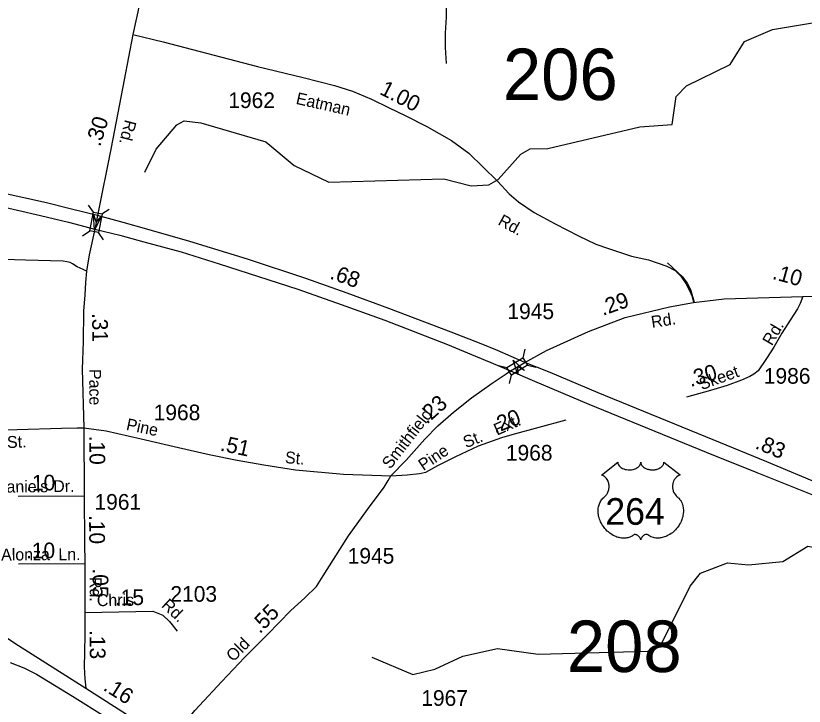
# Model space of a CAD drawing. Extents: x 2220236 to 2384410, y 720751 to 894131.
# Drawn here: x 2266749 to 2273033, y 738168 to 743672 of the extents above; entities that cross this region are included whole.
import ezdxf

# ---------------------------------------------------------------- set-up
doc = ezdxf.new("R2010")
doc.units = 0
for name, color, linetype in [('Exist Hydrographic Misc Water Feature', 7, 'Continuous'), ('Exist Railroad Mainline', 7, 'Continuous'), ('Exist Road Non-System Type 51', 7, 'Continuous'), ('Exist Road Primary US Attributed', 7, 'Continuous'), ('Exist Road Primary US Divided Attributed', 7, 'Continuous'), ('Exist Road Primary US Mileage Hundredths English Label', 7, 'Continuous'), ('Exist Road Primary US Shield CELL', 7, 'Continuous'), ('Exist Road Primary US Shield Number Label', 7, 'Continuous'), ('Exist Road Secondary Mileage Hundredths English Label', 7, 'Continuous'), ('Exist Road Secondary Structure Standard Bridge Attributed CELL', 7, 'Continuous'), ('Exist Road Secondary Structure Standard Bridge CELL', 7, 'Continuous'), ('Exist Road Secondary Structure Standard Bridge Number Label', 7, 'Continuous'), ('Exist Road Secondary Type 51 Attributed', 7, 'Continuous'), ('Exist Road Secondary Type 51 Label', 7, 'Continuous'), ('Exist Road Secondary Type 51 Number Label', 7, 'Continuous')]:
    doc.layers.add(name, color=color, linetype=linetype)

msp = doc.modelspace()

# ---------------------------------------------------------------- linework, layer by layer
at = {"layer": 'Exist Hydrographic Misc Water Feature'}
for points in [[(2270990.6, 742614.1), (2271722.7, 742786.1), (2271980.6, 742803.7), (2272011.6, 743029.4), (2272093.6, 743112.9), (2272442.6, 743282.9), (2272556.6, 743467.5), (2272780.5, 743561.3), (2273113.5, 743616.8)], [(2267777.4, 742424.3), (2267867.4, 742609.4), (2268032.5, 742802.8), (2268090.5, 742834.4), (2268223.4, 742818.6), (2268741.6, 742666.9), (2268968.6, 742478.6), (2269244.6, 742345), (2270160.5, 742372.1), (2270377.5, 742315.1), (2270518.6, 742325.3), (2270593.6, 742366.5), (2270774.5, 742569.4), (2270849.5, 742610.5), (2270990.6, 742614.1)], [(2269587.4, 738559.6), (2269914.5, 738421.6), (2270088.6, 738464), (2270312.5, 738567.6), (2270587.5, 738627.6), (2270912.5, 738581.5), (2271786.6, 738606.2), (2271894.5, 738666.4), (2272123.5, 739124.1), (2272205.6, 739227.3), (2272421.7, 739311.5), (2272587.6, 739294.9), (2272862.5, 739322.1), (2273061.7, 739442.7), (2273336.6, 739394.4)]]:
    msp.add_lwpolyline(points, dxfattribs=at)
at = {"layer": 'Exist Railroad Mainline'}
msp.add_lwpolyline([(2266703.9, 738516.9), (2266814.4, 738474), (2266914.7, 738423), (2267011.3, 738366), (2267202.2, 738247.7), (2267465.7, 738084.4), (2267640.5, 737978), (2267948.2, 737784.9), (2268163.3, 737626.6), (2268494.5, 737415), (2268771, 737238.4), (2269005.6, 737091.2), (2269505.9, 736770.3), (2270458.4, 736155.8), (2270784.3, 735955.5)], dxfattribs=at)
at = {"layer": 'Exist Road Non-System Type 51'}
for points in [[(2270179.3, 743745.2), (2270179.9, 743661), (2270170.7, 743532.8), (2270170.7, 743417.9), (2270179.3, 743291.6)], [(2267312.6, 741635.5), (2267286.2, 741648.8), (2267238.3, 741669.6), (2267202.2, 741693.7), (2267184.1, 741703.8), (2267156, 741709.8), (2267127.8, 741715.3), (2266825.8, 741722.5), (2266475.8, 741733.1), (2266152, 741738.2)], [(2271943.4, 741702.6), (2272062.6, 741589.3), (2272100.8, 741541.1), (2272127.3, 741490.4), (2272156.9, 741388)]]:
    msp.add_lwpolyline(points, dxfattribs=at)
at = {"layer": 'Exist Road Primary US Attributed'}
msp.add_line((2267306.7, 738310.4), (2267999.4, 737873.4), dxfattribs=at)
msp.add_lwpolyline([(2264102.7, 739905.4), (2264382, 739894.2), (2264510.4, 739882.9), (2264569, 739878.1), (2264738.4, 739855.6), (2264820.6, 739832.6), (2264898.9, 739804.2), (2264977.6, 739770.5), (2265061, 739720.7), (2265178.2, 739661.3), (2265314.4, 739591.3), (2265471.4, 739484.9), (2265558.1, 739421.8), (2265688.8, 739340.9), (2265827.4, 739258.3), (2265906.6, 739208.1), (2265997.1, 739150), (2266082.8, 739094.9), (2266256.1, 738983.4), (2266450.4, 738858.1), (2266604.5, 738761.8), (2266771.4, 738650.9), (2267068.3, 738464.4), (2267306.7, 738310.4)], dxfattribs=at)
at = {"layer": 'Exist Road Primary US Divided Attributed'}
for points in [[(2267400.5, 742079.8), (2267194.3, 742129.6), (2266992.9, 742181.8), (2266424.6, 742305.7), (2265765.6, 742433.7), (2265403.7, 742498.4), (2265156.1, 742537), (2264669, 742605.8), (2264396.4, 742641.8), (2263846.2, 742701.4), (2263465.1, 742732.4), (2263240, 742748.7)], [(2263249.3, 742665.7), (2263329.4, 742658.5), (2263474.6, 742646.6), (2263815.2, 742615.6), (2264405.9, 742544.1), (2264644.2, 742512.2), (2265123, 742440.6), (2265377.6, 742399.3), (2265744.9, 742333.2), (2266394.4, 742206.5), (2266946.1, 742079.9), (2267170.4, 742026.8), (2267378.4, 741969.9)], [(2270806.4, 740908.3), (2270589.1, 741003.1), (2270458.5, 741055.9), (2270219.5, 741150.4), (2269722.1, 741339.5), (2269391.4, 741459.1), (2269060.7, 741578.6), (2268596.1, 741730.6), (2268135.3, 741873.4), (2267793.5, 741970.7), (2267604, 742023.2), (2267400.5, 742079.8)], [(2267378.4, 741969.9), (2267577.7, 741921.6), (2267771.2, 741870.2), (2268068.6, 741789.9), (2268371.5, 741695.4), (2268996.8, 741492.4), (2269341.4, 741370.1), (2269691.5, 741245), (2270188.9, 741050.3), (2270414, 740958.6), (2270536.3, 740908.5), (2270693, 740842.5)], [(2274911.6, 739347.2), (2274725.6, 739402.9), (2274563.1, 739450.2), (2274093.4, 739601.7), (2273732.1, 739729.6), (2273179.1, 739929.8), (2272734.5, 740116.1), (2272306.5, 740291.3), (2271389.5, 740666.6), (2271008.7, 740827.9), (2270806.4, 740908.3)], [(2270693, 740842.5), (2270883.7, 740758.4), (2271317.2, 740574.9), (2272250.9, 740194), (2272653.9, 740029.9), (2273120.8, 739843.6), (2273693.2, 739629.5), (2274054.5, 739510), (2274532.5, 739351.5), (2274706.2, 739300), (2274907.5, 739243.5)]]:
    msp.add_lwpolyline(points, dxfattribs=at)
at = {"layer": 'Exist Road Primary US Shield CELL'}
msp.add_lwpolyline([(2271546.4, 740113.3), (2271546.8, 740108), (2271548, 740101.7), (2271549, 740098.4), (2271552, 740092.2), (2271556.9, 740084.8), (2271563.7, 740077.6), (2271571.3, 740071.3), (2271576.5, 740068), (2271585.3, 740063.2), (2271595.2, 740059.1), (2271606.3, 740055.9), (2271617.6, 740053.6), (2271630, 740052.2), (2271642.2, 740052), (2271655.4, 740053), (2271670, 740055.8), (2271676.8, 740057.5), (2271684.3, 740060.1), (2271691.3, 740063), (2271699, 740067.1), (2271705.1, 740071.1), (2271709.9, 740074.6), (2271716.8, 740081.1), (2271722.2, 740087.9), (2271724.5, 740091.7), (2271726.5, 740095.3), (2271729.1, 740103.1), (2271729.9, 740106.5), (2271730.4, 740113.6), (2271730.9, 740107.6), (2271731.5, 740103.9), (2271732.5, 740100.2), (2271734, 740096.4), (2271736.7, 740090.9), (2271739.8, 740086.3), (2271745.5, 740079.6), (2271749.1, 740076.2), (2271752.3, 740073.6), (2271761.1, 740067.6), (2271771.3, 740062.4), (2271776.3, 740060.2), (2271781.5, 740058.4), (2271788, 740056.4), (2271794.8, 740054.8), (2271801.5, 740053.7), (2271808.3, 740052.7), (2271815.3, 740052.1), (2271821, 740052), (2271828, 740052.1), (2271834.4, 740052.4), (2271841, 740053.2), (2271848.3, 740054.4), (2271854.2, 740055.7), (2271861.9, 740057.8), (2271868.9, 740060.3), (2271875, 740062.9), (2271883, 740067.1), (2271889.5, 740071.1), (2271894.2, 740074.9), (2271899.8, 740080.1), (2271905.1, 740086.3), (2271908.2, 740090.7), (2271910.4, 740095.4), (2271912.5, 740100.2), (2271913.7, 740105.4), (2271914.4, 740109.9), (2271914.5, 740113.7), (2272043.1, 740011.3), (2272040, 740010.1), (2272033.1, 740006.7), (2272027.5, 740003.4), (2272018.7, 739997.2), (2272014.9, 739993.8), (2272011.1, 739990.2), (2272007.6, 739986.4), (2272004.5, 739982.8), (2272000.8, 739977.7), (2271997.4, 739972.5), (2271994.2, 739966.8), (2271991.8, 739961.9), (2271987.8, 739951.5), (2271985.9, 739945), (2271984.7, 739939.5), (2271983.2, 739928), (2271982.8, 739922.5), (2271982.8, 739917.1), (2271983.1, 739911.4), (2271983.6, 739905.9), (2271984.6, 739900.2), (2271985.5, 739895.2), (2271987.1, 739889.1), (2271989.4, 739881.9), (2271992.2, 739875), (2271998.1, 739863.8), (2272005.7, 739852.5), (2272011.1, 739846.1), (2272016.4, 739840.6), (2272024.3, 739833.9), (2272028.6, 739830.1), (2272033.5, 739825.2), (2272041.6, 739815.8), (2272044.9, 739811.4), (2272048.2, 739806.5), (2272051.2, 739801.4), (2272054.2, 739795.9), (2272056.7, 739791.1), (2272061.2, 739780.1), (2272064.5, 739769.4), (2272066, 739763.8), (2272068.4, 739751.2), (2272069.3, 739744.9), (2272070.3, 739732.6), (2272070.3, 739717.7), (2272069.2, 739703.6), (2272066.5, 739687.1), (2272064.3, 739677.2), (2272061, 739665.7), (2272057.7, 739655.8), (2272051.8, 739641.1), (2272046.6, 739630.5), (2272039.8, 739618), (2272035.2, 739610.5), (2272029.8, 739602.5), (2272023.1, 739593.2), (2272015.2, 739583.3), (2272005.7, 739572.9), (2271998, 739565.2), (2271988, 739556.3), (2271981.9, 739551.2), (2271973.2, 739544.7), (2271961.4, 739536.8), (2271949.7, 739530), (2271939.8, 739524.9), (2271930.9, 739521.1), (2271919.5, 739516.8), (2271900.6, 739511.6), (2271893.7, 739510.1), (2271885.5, 739508.9), (2271877.8, 739508.2), (2271870.3, 739507.7), (2271860.3, 739507.7), (2271850.4, 739508.5), (2271840.9, 739509.8), (2271831.1, 739511.9), (2271820.9, 739514.9), (2271811.6, 739518.6), (2271802.2, 739523.2), (2271786.3, 739533.2), (2271781.7, 739535.7), (2271779.1, 739536.3), (2271772.9, 739536.6), (2271767.2, 739535.4), (2271761.2, 739533.1), (2271757.7, 739531.2), (2271752.9, 739528.1), (2271749.3, 739525.2), (2271744.9, 739521), (2271741.8, 739517.5), (2271739.5, 739514.8), (2271735, 739507.7), (2271733.4, 739504.4), (2271731.8, 739500), (2271730.3, 739493.6), (2271728.3, 739501.7), (2271725.9, 739507), (2271723.2, 739511.6), (2271720.3, 739515.6), (2271715.9, 739520.8), (2271711.8, 739524.6), (2271707, 739528.6), (2271701.8, 739531.7), (2271697.7, 739533.8), (2271693.9, 739535.3), (2271689.2, 739536.4), (2271685.4, 739536.7), (2271682.3, 739536.6), (2271678, 739535.7), (2271672.2, 739531.5), (2271666.7, 739527.7), (2271660.7, 739524), (2271653.6, 739520.2), (2271648.3, 739517.7), (2271642.1, 739515.3), (2271634.8, 739512.9), (2271626.9, 739510.8), (2271618.8, 739509.2), (2271611.7, 739508.1), (2271604, 739507.4), (2271597.1, 739507.2), (2271589.9, 739507.2), (2271583.1, 739507.8), (2271575.3, 739508.5), (2271565.6, 739509.9), (2271557.5, 739511.7), (2271549, 739514), (2271540.3, 739516.7), (2271530.9, 739520.3), (2271519.2, 739525.4), (2271511.1, 739529.6), (2271498.3, 739537), (2271483.2, 739547.4), (2271471.9, 739556.6), (2271463.6, 739564.1), (2271451.3, 739576.5), (2271444.2, 739584.7), (2271432.9, 739599.3), (2271425.7, 739609.8), (2271421, 739617.6), (2271414.2, 739630), (2271410.4, 739637.9), (2271405.5, 739649.3), (2271401.7, 739659.7), (2271398.5, 739669.5), (2271396.8, 739675.9), (2271394.4, 739686.9), (2271392.9, 739694.7), (2271391.5, 739705.4), (2271390.7, 739716.7), (2271390.5, 739727.1), (2271390.8, 739735.8), (2271391.8, 739745.9), (2271393.5, 739756.6), (2271395.5, 739765.8), (2271397.4, 739772.4), (2271400.1, 739780.5), (2271403.7, 739789.4), (2271408, 739797.9), (2271412, 739805), (2271417.1, 739812.6), (2271422.1, 739819), (2271428.7, 739826.2), (2271435.5, 739832.7), (2271441.8, 739837.8), (2271449.3, 739845.1), (2271453.1, 739849.5), (2271457.8, 739855.6), (2271461.5, 739861.3), (2271464.5, 739866.4), (2271468.4, 739873.9), (2271470.7, 739879.6), (2271473.7, 739888.2), (2271475.2, 739894.3), (2271476.7, 739902.1), (2271477.7, 739909.5), (2271478.1, 739918.7), (2271477.8, 739926.3), (2271476.9, 739935.2), (2271475.2, 739943.7), (2271473.2, 739951.2), (2271470, 739959.7), (2271467.1, 739965.9), (2271462.1, 739974.3), (2271456.7, 739982.2), (2271451, 739988.5), (2271445.3, 739994.2), (2271439.8, 739998.5), (2271434.6, 740002.2), (2271428.1, 740006.2), (2271421.8, 740009.3), (2271417.8, 740010.9)], close=True, dxfattribs=at)
at = {"layer": 'Exist Road Secondary Structure Standard Bridge Attributed CELL'}
for points in [[(2267431.2, 742074.7), (2267377.6, 741965.1), (2267369.3, 742086.8), (2267389.3, 742025)], [(2270750.5, 740811.2), (2270714.2, 740927.5), (2270803.8, 740844.9), (2270746.8, 740876)]]:
    msp.add_lwpolyline(points, close=True, dxfattribs=at)
at = {"layer": 'Exist Road Secondary Structure Standard Bridge CELL'}
for p, q in [((2267368.5, 742105.1), (2267329.9, 742162.3)), ((2267436.2, 742092), (2267493.4, 742130.6)), ((2267282.1, 741918.3), (2267339.3, 741956.9)), ((2267447.2, 741886.2), (2267408.6, 741943.4)), ((2270791.7, 740945.6), (2270807.6, 741012.7)), ((2270595.7, 740882.7), (2270662.8, 740866.7)), ((2270827.8, 740886.9), (2270894.9, 740870.9)), ((2270683.8, 740739.5), (2270699.8, 740806.6))]:
    msp.add_line(p, q, dxfattribs=at)
for points in [[(2267339.3, 741956.9), (2267368.2, 742105.2), (2267437.5, 742091.7), (2267408.6, 741943.4)], [(2270662.8, 740866.7), (2270791.5, 740945.9), (2270828.5, 740885.8), (2270699.8, 740806.6)]]:
    msp.add_lwpolyline(points, close=True, dxfattribs=at)
at = {"layer": 'Exist Road Secondary Type 51 Attributed'}
for p, q in [((2267291.5, 740385.7), (2267294.7, 739842.8)), ((2267294.7, 739842.8), (2266767.5, 739838.9)), ((2267300.3, 739303.1), (2266770.2, 739300.1)), ((2267300.3, 739303.1), (2267300.3, 738916))]:
    msp.add_line(p, q, dxfattribs=at)
for points in [[(2267810, 746071.8), (2267813.2, 745695.9), (2267813.2, 745332.9), (2267813.2, 744653.5), (2267810, 744494.5), (2267808.4, 744293.7), (2267803.6, 744190.9), (2267795.5, 744084.9), (2267736.2, 743764.1), (2267681.9, 743521.4)], [(2267681.9, 743521.4), (2267613.8, 743161.2), (2267508.9, 742620.5), (2267400.5, 742079.8)], [(2267681.9, 743521.4), (2267922.8, 743465.2), (2268675.5, 743266.4), (2269038.8, 743180), (2269289.7, 743115.7), (2269432.2, 743069.5), (2269584.7, 743007.3), (2269725.2, 742937), (2269853.7, 742876.7), (2270024.3, 742788.3), (2270223, 742677.9), (2270359.5, 742577.5), (2270587.3, 742352.5), (2270681.3, 742253.4), (2270755.6, 742188.5), (2270881.2, 742102.8), (2271047, 742013.1), (2271234.5, 741916.5), (2271371.6, 741851.6), (2271473.6, 741815.9), (2271655.6, 741755.2), (2271791.3, 741726.7), (2271938.3, 741675.3), (2272004, 741641), (2272048.2, 741596.8), (2272089.6, 741538.2), (2272118.2, 741482.6), (2272136.7, 741439.7), (2272150.8, 741385.3)], [(2267400.5, 742079.8), (2267378.4, 741969.9)], [(2267378.4, 741969.9), (2267334.6, 741766), (2267312.6, 741635.5), (2267305.5, 741545.1), (2267300.2, 741447), (2267289.1, 741317.3), (2267285.1, 741073.2), (2267279.4, 740854.7), (2267291.5, 740385.7)], [(2273021.8, 741434), (2273380.4, 741440.6), (2273631.3, 741436.6), (2274211.5, 741448.6), (2274329.9, 741452.6), (2274412.2, 741462.6), (2274478.5, 741470.6)], [(2273021.8, 741434), (2273001.1, 741376.9), (2272978.3, 741336.6), (2272919.7, 741245.8), (2272855.5, 741141.4), (2272791.3, 741028.9), (2272733.1, 740938.5), (2272665.2, 740841.8), (2272630.4, 740815.2), (2272599.1, 740795.3), (2272531.9, 740766.6), (2272418.5, 740725.5), (2272284.9, 740684.3), (2272095.5, 740632.6)], [(2272150.8, 741385.3), (2272394.4, 741414), (2273021.8, 741434)], [(2270806.4, 740908.3), (2270977.9, 741004.1), (2271313.4, 741155.1), (2271606.3, 741265.9), (2271957.9, 741351), (2272150.8, 741385.3)], [(2270693, 740842.5), (2270806.4, 740908.3)], [(2269738.5, 740004.7), (2269861.5, 740128.7), (2270009.1, 740295.7), (2270113.5, 740401.7), (2270238.7, 740512.6), (2270380.8, 740625), (2270546.1, 740742.3), (2270656.2, 740817.4), (2270693, 740842.5)], [(2261387.4, 740581.4), (2261642.8, 740527), (2261872.2, 740470), (2262072.3, 740427.6), (2262358.6, 740370.6), (2262504, 740341.3), (2262672.9, 740322.1), (2262844.9, 740305.7), (2262959.8, 740296), (2263301.6, 740287.2), (2263396.6, 740285.8), (2263639.1, 740275.5), (2263918.9, 740276.5), (2264090.7, 740284.5), (2264570.6, 740305.4), (2265395.7, 740332.7), (2265870.1, 740351.9), (2266084.5, 740362.5), (2266279.4, 740366.4), (2266759.4, 740372.8), (2267114.1, 740384.1), (2267238.5, 740385.7), (2267291.5, 740385.7)], [(2269738.5, 740004.7), (2269868, 740012.1), (2269966.2, 740022.1), (2270016, 740033.4), (2270113.5, 740086.2), (2270256.8, 740159.6), (2270436.1, 740242.7), (2270622.3, 740310.2), (2270704.2, 740334.3), (2271134.4, 740449.9)], [(2267291.5, 740385.7), (2267470.2, 740363.3), (2267748.2, 740298.9), (2268046.7, 740229.9), (2268289.9, 740175.3), (2268514.7, 740130.3), (2268726.6, 740091.7), (2268978.6, 740053.2), (2269359.8, 740017.8), (2269738.5, 740004.7)], [(2267999.4, 737873.4), (2268060.3, 737974), (2268080.3, 738004.1), (2268110.4, 738052.3), (2268176.9, 738132.9), (2268390.6, 738364.8), (2268573.1, 738556.4), (2268754.8, 738740.2), (2268941.1, 738929.7), (2269053.9, 739032.7), (2269147.1, 739121.6), (2269200.3, 739206.1), (2269332.9, 739418.3), (2269401.2, 739526.5), (2269553.5, 739735.9), (2269684.4, 739913.9), (2269715.8, 739968), (2269738.5, 740004.7)], [(2267294.7, 739842.8), (2267297.9, 739474.9), (2267300.3, 739303.1)], [(2267300.3, 738916), (2267298.7, 738742.5), (2267297.1, 738596.3), (2267295.5, 738482.3), (2267298.7, 738385.9), (2267306.7, 738310.4)], [(2267300.3, 738916), (2267841.9, 738926), (2267920.8, 738892.9), (2267973.5, 738843.4), (2268034.9, 738766.6)]]:
    msp.add_lwpolyline(points, dxfattribs=at)

# ---------------------------------------------------------------- texts
at = {"layer": 'Exist Road Primary US Mileage Hundredths English Label'}
for s, rotation, p in [('.68', 340.12312, (2269245.5, 741578.3)), ('.83', 337.26748, (2272634.7, 740225.7)), ('.16', 327.75218, (2267438.8, 738301))]:
    msp.add_text(s, height=125, rotation=rotation, dxfattribs=at).set_placement(p)
at = {"layer": 'Exist Road Primary US Shield Number Label'}
msp.add_text('264', height=212.5, dxfattribs=at).set_placement((2271447.6, 739614))
at = {"layer": 'Exist Road Secondary Mileage Hundredths English Label'}
for s, rotation, p in [('1.00', 332.7424, (2269641.4, 743051.1)), ('.30', 72.65367, (2267421.5, 742623.2)), ('.10', 344.55282, (2272772.5, 741575.4)), ('.29', 19.30865, (2271428, 741279.1)), ('.31', 270.53799, (2267357.7, 741302.7)), ('.30', 17.13931, (2272127.7, 740711.3)), ('.23', 41.70209, (2270025, 740411.9)), ('.20', 21.85996, (2270569.5, 740339)), ('.10', 270.54151, (2267335.5, 740324.3)), ('.51', 347.60752, (2268372.4, 740206.8)), ('.10', 0.54151, (2266832, 739886.3)), ('.10', 270.54151, (2267333.3, 739692)), ('.10', 0.54151, (2266831, 739345.3)), ('.05', 270.54694, (2267361, 739265.8)), ('.15', 0.54151, (2267539.6, 738972.3)), ('.55', 45.48819, (2268694.7, 738740)), ('.13', 270.54694, (2267337.4, 738774.8))]:
    msp.add_text(s, height=125, rotation=rotation, dxfattribs=at).set_placement(p)
at = {"layer": 'Exist Road Secondary Structure Standard Bridge Number Label'}
for s, p in [('206', (2270631.5, 742999.9)), ('208', (2271140.9, 738440.4))]:
    msp.add_text(s, height=410.1, dxfattribs=at).set_placement(p)
at = {"layer": 'Exist Road Secondary Type 51 Label'}
for s, rotation, p in [('Eatman', 347.38059, (2268976.6, 742970.2)), ('Rd.', 255.69457, (2267620.7, 742848.6)), ('Rd.', 331.28375, (2270585.2, 742010.5)), ('Rd.', 8.76955, (2271820.2, 741182.8)), ('Rd.', 59.63431, (2272775.2, 741035.4)), ('Pace', 270.34706, (2267334.3, 740855.8)), ('Skeet', 19.92146, (2272215.9, 740687)), ('Smithfield', 52.21411, (2269733.8, 740052.2)), ('Pine', 348.4018, (2267624.1, 740371)), ('Ext.', 24.00271, (2270584.8, 740323.9)), ('St.', 21.85996, (2270337.5, 740223.8)), ('St.', 2.14329, (2266681, 740225.3)), ('Pine', 33.96991, (2269998, 740041)), ('St.', 355.40722, (2268892.4, 740105.6)), ('Daniels', 0.54151, (2266584.2, 739869.9)), ('Dr.', 0.54151, (2267048.1, 739874.3)), ('Alonza', 0.54151, (2266633, 739328.5)), ('Ln.', 0.54151, (2267089.2, 739330.8)), ('Rd.', 270.04134, (2267338.8, 739198.5)), ('Chris', 0.54151, (2267395.9, 738965.2)), ('Rd.', 316.93681, (2267904.5, 738964.7)), ('Old', 45.2908, (2268483.3, 738516.8))]:
    msp.add_text(s, height=95, rotation=rotation, dxfattribs=at).set_placement(p)
at = {"layer": 'Exist Road Secondary Type 51 Number Label'}
for s, p in [('1962', (2268442.9, 742936)), ('1945', (2270667.6, 741253.6)), ('1986', (2272710.8, 740738.5)), ('1968', (2267848.2, 740447.2)), ('1968', (2270655.1, 740125.7)), ('1961', (2267376.6, 739734.2)), ('1945', (2269394.5, 739304.1)), ('2103', (2267981.6, 739000.5)), ('1967', (2269980.7, 738170.8))]:
    msp.add_text(s, height=125, dxfattribs=at).set_placement(p)

doc.saveas('drawing.dxf')
